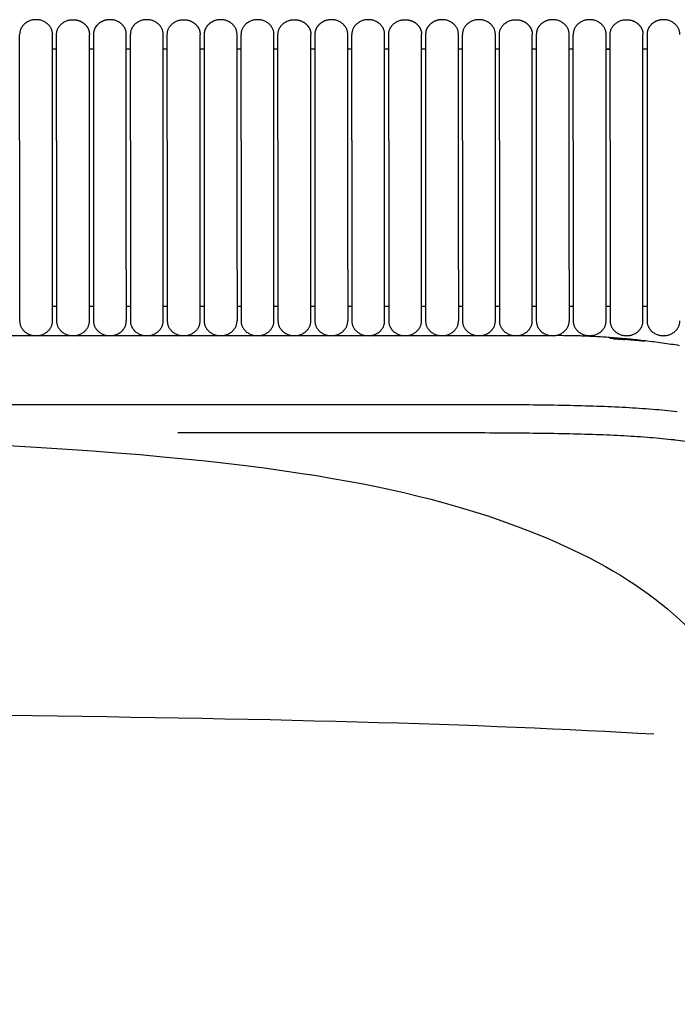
# Model space of a CAD drawing. Header units: millimetres. Extents: x -31695 to -19845, y -5614 to 7253.
# Tile 320 of 432: x -27708 to -27618, y 5322 to 5458. Entities that reach past the tile are written whole.
import ezdxf

# ---------------------------------------------------------------- set-up
doc = ezdxf.new("R2010")
doc.units = ezdxf.units.MM
doc.layers.add('2d', color=7, linetype='Continuous', true_color=0x000000)

msp = doc.modelspace()

# ---------------------------------------------------------------- linework, layer by layer
at = {"layer": '2d', "linetype": 'Continuous', "lineweight": -3}
msp.add_line((-27634.72, 5414.3), (-27961.73, 5414.3), dxfattribs=at)
for points, weights, knots in [([(-27703.89, 5455.92), (-27703.89, 5457.95), (-27706.16, 5457.95), (-27708.43, 5457.95), (-27708.43, 5455.92)], [1, 0.707106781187, 1, 0.707106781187, 1], [0, 0, 0, 1.570796, 1.570796, 3.141593, 3.141593, 3.141593]), ([(-27703.33, 5455.92), (-27703.33, 5457.95), (-27701.06, 5457.95), (-27700.12, 5457.95), (-27699.46, 5457.35), (-27698.79, 5456.76), (-27698.79, 5455.92)], [1, 0.707106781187, 1, 0.853553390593, 0.853553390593, 0.853553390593, 1], [0, 0, 0, 4, 4, 5.656854, 5.656854, 7.313708, 7.313708, 7.313708]), ([(-27693.69, 5455.92), (-27693.69, 5457.95), (-27695.96, 5457.95), (-27696.9, 5457.95), (-27697.56, 5457.35), (-27698.23, 5456.76), (-27698.23, 5455.92)], [1, 0.707106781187, 1, 0.853553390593, 0.853553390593, 0.853553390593, 1], [0, 0, 0, 4, 4, 5.656854, 5.656854, 7.313708, 7.313708, 7.313708]), ([(-27688.59, 5455.92), (-27688.59, 5457.95), (-27690.86, 5457.95), (-27693.13, 5457.95), (-27693.13, 5455.92)], [1, 0.707106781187, 1, 0.707106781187, 1], [0, 0, 0, 1.570796, 1.570796, 3.141593, 3.141593, 3.141593]), ([(-27688.03, 5455.92), (-27688.03, 5457.95), (-27685.76, 5457.95), (-27684.82, 5457.95), (-27684.16, 5457.35), (-27683.49, 5456.76), (-27683.49, 5455.92)], [1, 0.707106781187, 1, 0.853553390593, 0.853553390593, 0.853553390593, 1], [0, 0, 0, 4, 4, 5.656854, 5.656854, 7.313708, 7.313708, 7.313708]), ([(-27678.39, 5455.92), (-27678.39, 5457.95), (-27680.66, 5457.95), (-27681.6, 5457.95), (-27682.26, 5457.35), (-27682.93, 5456.76), (-27682.93, 5455.92)], [1, 0.707106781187, 1, 0.853553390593, 0.853553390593, 0.853553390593, 1], [0, 0, 0, 4, 4, 5.656854, 5.656854, 7.313708, 7.313708, 7.313708]), ([(-27673.29, 5455.92), (-27673.29, 5457.95), (-27675.56, 5457.95), (-27677.83, 5457.95), (-27677.83, 5455.92)], [1, 0.707106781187, 1, 0.707106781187, 1], [0, 0, 0, 1.570796, 1.570796, 3.141593, 3.141593, 3.141593]), ([(-27672.73, 5455.92), (-27672.73, 5457.95), (-27670.46, 5457.95), (-27669.52, 5457.95), (-27668.86, 5457.35), (-27668.19, 5456.76), (-27668.19, 5455.92)], [1, 0.707106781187, 1, 0.853553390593, 0.853553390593, 0.853553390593, 1], [0, 0, 0, 4, 4, 5.656854, 5.656854, 7.313708, 7.313708, 7.313708]), ([(-27663.09, 5455.92), (-27663.09, 5457.95), (-27665.36, 5457.95), (-27666.3, 5457.95), (-27666.96, 5457.35), (-27667.63, 5456.76), (-27667.63, 5455.92)], [1, 0.707106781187, 1, 0.853553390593, 0.853553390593, 0.853553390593, 1], [0, 0, 0, 4, 4, 5.656854, 5.656854, 7.313708, 7.313708, 7.313708]), ([(-27657.99, 5455.92), (-27657.99, 5457.95), (-27660.26, 5457.95), (-27662.53, 5457.95), (-27662.53, 5455.92)], [1, 0.707106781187, 1, 0.707106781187, 1], [0, 0, 0, 1.570796, 1.570796, 3.141593, 3.141593, 3.141593]), ([(-27657.43, 5455.92), (-27657.43, 5457.95), (-27655.16, 5457.95), (-27654.22, 5457.95), (-27653.56, 5457.35), (-27652.89, 5456.76), (-27652.89, 5455.92)], [1, 0.707106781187, 1, 0.853553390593, 0.853553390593, 0.853553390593, 1], [0, 0, 0, 4, 4, 5.656854, 5.656854, 7.313708, 7.313708, 7.313708]), ([(-27647.79, 5455.92), (-27647.79, 5457.95), (-27650.06, 5457.95), (-27651, 5457.95), (-27651.66, 5457.35), (-27652.33, 5456.76), (-27652.33, 5455.92)], [1, 0.707106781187, 1, 0.853553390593, 0.853553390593, 0.853553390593, 1], [0, 0, 0, 4, 4, 5.656854, 5.656854, 7.313708, 7.313708, 7.313708]), ([(-27642.69, 5455.92), (-27642.69, 5457.95), (-27644.96, 5457.95), (-27647.23, 5457.95), (-27647.23, 5455.92)], [1, 0.707106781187, 1, 0.707106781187, 1], [0, 0, 0, 1.570796, 1.570796, 3.141593, 3.141593, 3.141593]), ([(-27642.13, 5455.92), (-27642.13, 5457.95), (-27639.86, 5457.95), (-27638.92, 5457.95), (-27638.26, 5457.35), (-27637.59, 5456.76), (-27637.59, 5455.92)], [1, 0.707106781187, 1, 0.853553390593, 0.853553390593, 0.853553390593, 1], [0, 0, 0, 4, 4, 5.656854, 5.656854, 7.313708, 7.313708, 7.313708]), ([(-27632.49, 5455.92), (-27632.49, 5457.95), (-27634.76, 5457.95), (-27635.7, 5457.95), (-27636.36, 5457.35), (-27637.03, 5456.76), (-27637.03, 5455.92)], [1, 0.707106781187, 1, 0.853553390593, 0.853553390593, 0.853553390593, 1], [0, 0, 0, 4, 4, 5.656854, 5.656854, 7.313708, 7.313708, 7.313708]), ([(-27627.39, 5455.92), (-27627.39, 5457.95), (-27629.66, 5457.95), (-27631.93, 5457.95), (-27631.93, 5455.92)], [1, 0.707106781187, 1, 0.707106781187, 1], [0, 0, 0, 1.570796, 1.570796, 3.141593, 3.141593, 3.141593]), ([(-27626.83, 5455.92), (-27626.83, 5457.95), (-27624.56, 5457.95), (-27623.62, 5457.95), (-27622.96, 5457.35), (-27622.29, 5456.76), (-27622.29, 5455.92)], [1, 0.707106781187, 1, 0.853553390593, 0.853553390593, 0.853553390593, 1], [0, 0, 0, 4, 4, 5.656854, 5.656854, 7.313708, 7.313708, 7.313708]), ([(-27617.19, 5455.92), (-27617.19, 5457.95), (-27619.46, 5457.95), (-27620.4, 5457.95), (-27621.06, 5457.35), (-27621.73, 5456.76), (-27621.73, 5455.92)], [1, 0.707106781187, 1, 0.853553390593, 0.853553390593, 0.853553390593, 1], [0, 0, 0, 4, 4, 5.656854, 5.656854, 7.313708, 7.313708, 7.313708]), ([(-27627.39, 5453.89), (-27627.39, 5453.89), (-27627.39, 5453.89), (-27627.11, 5453.89), (-27626.83, 5453.88)], [0.999998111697, 0.999999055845, 1, 0.998410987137, 0.996839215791], [107.6951791, 107.6951791, 107.6951791, 107.6955262, 107.6955262, 108.2797991, 108.2797991, 108.2797991]), ([(-27708.43, 5441.24), (-27708.43, 5446.28), (-27708.43, 5449.85), (-27708.43, 5452.24), (-27708.43, 5453.06)], [1, 0.853553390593, 0.853553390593, 0.853553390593, 0.919067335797], [0, 0, 0, 9.941125, 9.941125, 16.590224, 16.590224, 16.590224]), ([(-27703.89, 5441.24), (-27703.89, 5446.28), (-27703.89, 5449.85), (-27703.89, 5452.24), (-27703.89, 5453.06)], [1, 0.853553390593, 0.853553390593, 0.853553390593, 0.919067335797], [0, 0, 0, 9.941125, 9.941125, 16.590224, 16.590224, 16.590224]), ([(-27703.33, 5441.24), (-27703.33, 5446.28), (-27703.33, 5449.85), (-27703.33, 5452.24), (-27703.33, 5453.06)], [1, 0.853553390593, 0.853553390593, 0.853553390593, 0.919067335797], [0, 0, 0, 9.941125, 9.941125, 16.590224, 16.590224, 16.590224]), ([(-27698.79, 5441.24), (-27698.79, 5446.28), (-27698.79, 5449.85), (-27698.79, 5452.24), (-27698.79, 5453.06)], [1, 0.853553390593, 0.853553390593, 0.853553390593, 0.919067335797], [0, 0, 0, 9.941125, 9.941125, 16.590224, 16.590224, 16.590224]), ([(-27698.23, 5453.06), (-27698.23, 5452.24), (-27698.23, 5449.85), (-27698.23, 5446.28), (-27698.23, 5441.24)], [0.919067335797, 0.853553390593, 0.853553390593, 0.853553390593, 1], [3.292027, 3.292027, 3.292027, 9.941125, 9.941125, 19.882251, 19.882251, 19.882251]), ([(-27693.69, 5441.24), (-27693.69, 5446.28), (-27693.69, 5449.85), (-27693.69, 5452.24), (-27693.69, 5453.06)], [1, 0.853553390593, 0.853553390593, 0.853553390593, 0.919067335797], [0, 0, 0, 9.941125, 9.941125, 16.590224, 16.590224, 16.590224]), ([(-27693.13, 5441.24), (-27693.13, 5446.28), (-27693.13, 5449.85), (-27693.13, 5452.24), (-27693.13, 5453.06)], [1, 0.853553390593, 0.853553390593, 0.853553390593, 0.919067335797], [0, 0, 0, 9.941125, 9.941125, 16.590224, 16.590224, 16.590224]), ([(-27688.59, 5441.24), (-27688.59, 5446.28), (-27688.59, 5449.85), (-27688.59, 5452.24), (-27688.59, 5453.06)], [1, 0.853553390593, 0.853553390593, 0.853553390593, 0.919067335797], [0, 0, 0, 9.941125, 9.941125, 16.590224, 16.590224, 16.590224]), ([(-27688.03, 5441.24), (-27688.03, 5446.28), (-27688.03, 5449.85), (-27688.03, 5452.24), (-27688.03, 5453.06)], [1, 0.853553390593, 0.853553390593, 0.853553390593, 0.919067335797], [0, 0, 0, 9.941125, 9.941125, 16.590224, 16.590224, 16.590224]), ([(-27683.49, 5441.24), (-27683.49, 5446.28), (-27683.49, 5449.85), (-27683.49, 5452.24), (-27683.49, 5453.06)], [1, 0.853553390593, 0.853553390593, 0.853553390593, 0.919067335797], [0, 0, 0, 9.941125, 9.941125, 16.590224, 16.590224, 16.590224]), ([(-27682.93, 5453.06), (-27682.93, 5452.24), (-27682.93, 5449.85), (-27682.93, 5446.28), (-27682.93, 5441.24)], [0.919067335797, 0.853553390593, 0.853553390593, 0.853553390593, 1], [3.292027, 3.292027, 3.292027, 9.941125, 9.941125, 19.882251, 19.882251, 19.882251]), ([(-27678.39, 5441.24), (-27678.39, 5446.28), (-27678.39, 5449.85), (-27678.39, 5452.24), (-27678.39, 5453.06)], [1, 0.853553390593, 0.853553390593, 0.853553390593, 0.919067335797], [0, 0, 0, 9.941125, 9.941125, 16.590224, 16.590224, 16.590224]), ([(-27677.83, 5441.24), (-27677.83, 5446.28), (-27677.83, 5449.85), (-27677.83, 5452.24), (-27677.83, 5453.06)], [1, 0.853553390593, 0.853553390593, 0.853553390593, 0.919067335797], [0, 0, 0, 9.941125, 9.941125, 16.590224, 16.590224, 16.590224]), ([(-27673.29, 5441.24), (-27673.29, 5446.28), (-27673.29, 5449.85), (-27673.29, 5452.24), (-27673.29, 5453.06)], [1, 0.853553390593, 0.853553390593, 0.853553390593, 0.919067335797], [0, 0, 0, 9.941125, 9.941125, 16.590224, 16.590224, 16.590224]), ([(-27672.73, 5441.24), (-27672.73, 5446.28), (-27672.73, 5449.85), (-27672.73, 5452.24), (-27672.73, 5453.06)], [1, 0.853553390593, 0.853553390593, 0.853553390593, 0.919067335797], [0, 0, 0, 9.941125, 9.941125, 16.590224, 16.590224, 16.590224]), ([(-27668.19, 5441.24), (-27668.19, 5446.28), (-27668.19, 5449.85), (-27668.19, 5452.24), (-27668.19, 5453.06)], [1, 0.853553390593, 0.853553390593, 0.853553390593, 0.919067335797], [0, 0, 0, 9.941125, 9.941125, 16.590224, 16.590224, 16.590224]), ([(-27667.63, 5453.06), (-27667.63, 5452.24), (-27667.63, 5449.85), (-27667.63, 5446.28), (-27667.63, 5441.24)], [0.919067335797, 0.853553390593, 0.853553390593, 0.853553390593, 1], [3.292027, 3.292027, 3.292027, 9.941125, 9.941125, 19.882251, 19.882251, 19.882251]), ([(-27663.09, 5441.24), (-27663.09, 5446.28), (-27663.09, 5449.85), (-27663.09, 5452.24), (-27663.09, 5453.06)], [1, 0.853553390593, 0.853553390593, 0.853553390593, 0.919067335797], [0, 0, 0, 9.941125, 9.941125, 16.590224, 16.590224, 16.590224]), ([(-27662.53, 5441.24), (-27662.53, 5446.28), (-27662.53, 5449.85), (-27662.53, 5452.24), (-27662.53, 5453.06)], [1, 0.853553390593, 0.853553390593, 0.853553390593, 0.919067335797], [0, 0, 0, 9.941125, 9.941125, 16.590224, 16.590224, 16.590224]), ([(-27657.99, 5441.24), (-27657.99, 5446.28), (-27657.99, 5449.85), (-27657.99, 5452.24), (-27657.99, 5453.06)], [1, 0.853553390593, 0.853553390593, 0.853553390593, 0.919067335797], [0, 0, 0, 9.941125, 9.941125, 16.590224, 16.590224, 16.590224]), ([(-27657.43, 5441.24), (-27657.43, 5446.28), (-27657.43, 5449.85), (-27657.43, 5452.24), (-27657.43, 5453.06)], [1, 0.853553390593, 0.853553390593, 0.853553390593, 0.919067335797], [0, 0, 0, 9.941125, 9.941125, 16.590224, 16.590224, 16.590224]), ([(-27652.89, 5441.24), (-27652.89, 5446.28), (-27652.89, 5449.85), (-27652.89, 5452.24), (-27652.89, 5453.06)], [1, 0.853553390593, 0.853553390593, 0.853553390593, 0.919067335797], [0, 0, 0, 9.941125, 9.941125, 16.590224, 16.590224, 16.590224]), ([(-27652.33, 5453.06), (-27652.33, 5452.24), (-27652.33, 5449.85), (-27652.33, 5446.28), (-27652.33, 5441.24)], [0.919067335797, 0.853553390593, 0.853553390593, 0.853553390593, 1], [3.292027, 3.292027, 3.292027, 9.941125, 9.941125, 19.882251, 19.882251, 19.882251]), ([(-27647.79, 5441.24), (-27647.79, 5446.28), (-27647.79, 5449.85), (-27647.79, 5452.24), (-27647.79, 5453.06)], [1, 0.853553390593, 0.853553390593, 0.853553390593, 0.919067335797], [0, 0, 0, 9.941125, 9.941125, 16.590224, 16.590224, 16.590224]), ([(-27647.23, 5441.24), (-27647.23, 5446.28), (-27647.23, 5449.85), (-27647.23, 5452.24), (-27647.23, 5453.06)], [1, 0.853553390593, 0.853553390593, 0.853553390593, 0.919067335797], [0, 0, 0, 9.941125, 9.941125, 16.590224, 16.590224, 16.590224]), ([(-27642.69, 5441.24), (-27642.69, 5446.28), (-27642.69, 5449.85), (-27642.69, 5452.24), (-27642.69, 5453.06)], [1, 0.853553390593, 0.853553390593, 0.853553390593, 0.919067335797], [0, 0, 0, 9.941125, 9.941125, 16.590224, 16.590224, 16.590224]), ([(-27642.13, 5441.24), (-27642.13, 5446.28), (-27642.13, 5449.85), (-27642.13, 5452.24), (-27642.13, 5453.06)], [1, 0.853553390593, 0.853553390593, 0.853553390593, 0.919067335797], [0, 0, 0, 9.941125, 9.941125, 16.590224, 16.590224, 16.590224]), ([(-27637.59, 5441.24), (-27637.59, 5446.28), (-27637.59, 5449.85), (-27637.59, 5452.24), (-27637.59, 5453.06)], [1, 0.853553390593, 0.853553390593, 0.853553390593, 0.919067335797], [0, 0, 0, 9.941125, 9.941125, 16.590224, 16.590224, 16.590224]), ([(-27637.03, 5453.06), (-27637.03, 5452.24), (-27637.03, 5449.85), (-27637.03, 5446.28), (-27637.03, 5441.24)], [0.919067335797, 0.853553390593, 0.853553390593, 0.853553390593, 1], [3.292027, 3.292027, 3.292027, 9.941125, 9.941125, 19.882251, 19.882251, 19.882251]), ([(-27632.49, 5441.24), (-27632.49, 5446.28), (-27632.49, 5449.85), (-27632.49, 5452.24), (-27632.49, 5453.06)], [1, 0.853553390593, 0.853553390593, 0.853553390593, 0.919067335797], [0, 0, 0, 9.941125, 9.941125, 16.590224, 16.590224, 16.590224]), ([(-27631.93, 5441.24), (-27631.93, 5446.28), (-27631.93, 5449.85), (-27631.93, 5452.24), (-27631.93, 5453.06)], [1, 0.853553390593, 0.853553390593, 0.853553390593, 0.919067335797], [0, 0, 0, 9.941125, 9.941125, 16.590224, 16.590224, 16.590224]), ([(-27627.39, 5441.24), (-27627.39, 5446.28), (-27627.39, 5449.85), (-27627.39, 5452.24), (-27627.39, 5453.06)], [1, 0.853553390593, 0.853553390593, 0.853553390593, 0.919067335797], [0, 0, 0, 9.941125, 9.941125, 16.590224, 16.590224, 16.590224]), ([(-27626.83, 5441.24), (-27626.83, 5446.28), (-27626.83, 5449.85), (-27626.83, 5452.24), (-27626.83, 5453.06)], [1, 0.853553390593, 0.853553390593, 0.853553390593, 0.919067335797], [0, 0, 0, 9.941125, 9.941125, 16.590224, 16.590224, 16.590224]), ([(-27622.29, 5441.24), (-27622.29, 5446.28), (-27622.29, 5449.85), (-27622.29, 5452.24), (-27622.29, 5453.06)], [1, 0.853553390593, 0.853553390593, 0.853553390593, 0.919067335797], [0, 0, 0, 9.941125, 9.941125, 16.590224, 16.590224, 16.590224]), ([(-27621.73, 5453.06), (-27621.73, 5452.24), (-27621.73, 5449.85), (-27621.73, 5446.28), (-27621.73, 5441.24)], [0.919067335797, 0.853553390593, 0.853553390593, 0.853553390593, 1], [3.292027, 3.292027, 3.292027, 9.941125, 9.941125, 19.882251, 19.882251, 19.882251]), ([(-27708.43, 5423.44), (-27708.43, 5420.49), (-27708.43, 5418.41), (-27708.43, 5416.33), (-27708.43, 5416.33)], [1, 0.853553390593, 0.853553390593, 0.853553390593, 1], [0, 0, 0, 5.79899, 5.79899, 11.59798, 11.59798, 11.59798]), ([(-27703.89, 5416.33), (-27703.89, 5416.33), (-27703.89, 5418.41), (-27703.89, 5420.49), (-27703.89, 5423.44)], [1, 0.853553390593, 0.853553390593, 0.853553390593, 1], [0, 0, 0, 5.79899, 5.79899, 11.59798, 11.59798, 11.59798]), ([(-27703.33, 5423.44), (-27703.33, 5420.49), (-27703.33, 5418.41), (-27703.33, 5416.33), (-27703.33, 5416.33)], [1, 0.853553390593, 0.853553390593, 0.853553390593, 1], [0, 0, 0, 5.79899, 5.79899, 11.59798, 11.59798, 11.59798]), ([(-27698.79, 5416.33), (-27698.79, 5416.33), (-27698.79, 5418.41), (-27698.79, 5420.49), (-27698.79, 5423.44)], [1, 0.853553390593, 0.853553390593, 0.853553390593, 1], [0, 0, 0, 5.79899, 5.79899, 11.59798, 11.59798, 11.59798]), ([(-27698.23, 5423.44), (-27698.23, 5420.49), (-27698.23, 5418.41), (-27698.23, 5416.33), (-27698.23, 5416.33)], [1, 0.853553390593, 0.853553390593, 0.853553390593, 1], [0, 0, 0, 5.79899, 5.79899, 11.59798, 11.59798, 11.59798]), ([(-27693.69, 5423.44), (-27693.69, 5420.49), (-27693.69, 5418.41), (-27693.69, 5416.33), (-27693.69, 5416.33)], [1, 0.853553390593, 0.853553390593, 0.853553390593, 1], [0, 0, 0, 5.79899, 5.79899, 11.59798, 11.59798, 11.59798]), ([(-27693.13, 5423.44), (-27693.13, 5420.49), (-27693.13, 5418.41), (-27693.13, 5416.33), (-27693.13, 5416.33)], [1, 0.853553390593, 0.853553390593, 0.853553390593, 1], [0, 0, 0, 5.79899, 5.79899, 11.59798, 11.59798, 11.59798]), ([(-27688.59, 5416.33), (-27688.59, 5416.33), (-27688.59, 5418.41), (-27688.59, 5420.49), (-27688.59, 5423.44)], [1, 0.853553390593, 0.853553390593, 0.853553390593, 1], [0, 0, 0, 5.79899, 5.79899, 11.59798, 11.59798, 11.59798]), ([(-27688.03, 5423.44), (-27688.03, 5420.49), (-27688.03, 5418.41), (-27688.03, 5416.33), (-27688.03, 5416.33)], [1, 0.853553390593, 0.853553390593, 0.853553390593, 1], [0, 0, 0, 5.79899, 5.79899, 11.59798, 11.59798, 11.59798]), ([(-27683.49, 5416.33), (-27683.49, 5416.33), (-27683.49, 5418.41), (-27683.49, 5420.49), (-27683.49, 5423.44)], [1, 0.853553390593, 0.853553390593, 0.853553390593, 1], [0, 0, 0, 5.79899, 5.79899, 11.59798, 11.59798, 11.59798]), ([(-27682.93, 5423.44), (-27682.93, 5420.49), (-27682.93, 5418.41), (-27682.93, 5416.33), (-27682.93, 5416.33)], [1, 0.853553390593, 0.853553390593, 0.853553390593, 1], [0, 0, 0, 5.79899, 5.79899, 11.59798, 11.59798, 11.59798]), ([(-27678.39, 5423.44), (-27678.39, 5420.49), (-27678.39, 5418.41), (-27678.39, 5416.33), (-27678.39, 5416.33)], [1, 0.853553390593, 0.853553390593, 0.853553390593, 1], [0, 0, 0, 5.79899, 5.79899, 11.59798, 11.59798, 11.59798]), ([(-27677.83, 5423.44), (-27677.83, 5420.49), (-27677.83, 5418.41), (-27677.83, 5416.33), (-27677.83, 5416.33)], [1, 0.853553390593, 0.853553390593, 0.853553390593, 1], [0, 0, 0, 5.79899, 5.79899, 11.59798, 11.59798, 11.59798]), ([(-27673.29, 5416.33), (-27673.29, 5416.33), (-27673.29, 5418.41), (-27673.29, 5420.49), (-27673.29, 5423.44)], [1, 0.853553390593, 0.853553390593, 0.853553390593, 1], [0, 0, 0, 5.79899, 5.79899, 11.59798, 11.59798, 11.59798]), ([(-27672.73, 5423.44), (-27672.73, 5420.49), (-27672.73, 5418.41), (-27672.73, 5416.33), (-27672.73, 5416.33)], [1, 0.853553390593, 0.853553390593, 0.853553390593, 1], [0, 0, 0, 5.79899, 5.79899, 11.59798, 11.59798, 11.59798]), ([(-27668.19, 5416.33), (-27668.19, 5416.33), (-27668.19, 5418.41), (-27668.19, 5420.49), (-27668.19, 5423.44)], [1, 0.853553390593, 0.853553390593, 0.853553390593, 1], [0, 0, 0, 5.79899, 5.79899, 11.59798, 11.59798, 11.59798]), ([(-27667.63, 5423.44), (-27667.63, 5420.49), (-27667.63, 5418.41), (-27667.63, 5416.33), (-27667.63, 5416.33)], [1, 0.853553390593, 0.853553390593, 0.853553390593, 1], [0, 0, 0, 5.79899, 5.79899, 11.59798, 11.59798, 11.59798]), ([(-27663.09, 5423.44), (-27663.09, 5420.49), (-27663.09, 5418.41), (-27663.09, 5416.33), (-27663.09, 5416.33)], [1, 0.853553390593, 0.853553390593, 0.853553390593, 1], [0, 0, 0, 5.79899, 5.79899, 11.59798, 11.59798, 11.59798]), ([(-27662.53, 5423.44), (-27662.53, 5420.49), (-27662.53, 5418.41), (-27662.53, 5416.33), (-27662.53, 5416.33)], [1, 0.853553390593, 0.853553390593, 0.853553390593, 1], [0, 0, 0, 5.79899, 5.79899, 11.59798, 11.59798, 11.59798]), ([(-27657.99, 5416.33), (-27657.99, 5416.33), (-27657.99, 5418.41), (-27657.99, 5420.49), (-27657.99, 5423.44)], [1, 0.853553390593, 0.853553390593, 0.853553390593, 1], [0, 0, 0, 5.79899, 5.79899, 11.59798, 11.59798, 11.59798]), ([(-27657.43, 5423.44), (-27657.43, 5420.49), (-27657.43, 5418.41), (-27657.43, 5416.33), (-27657.43, 5416.33)], [1, 0.853553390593, 0.853553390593, 0.853553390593, 1], [0, 0, 0, 5.79899, 5.79899, 11.59798, 11.59798, 11.59798]), ([(-27652.89, 5416.33), (-27652.89, 5416.33), (-27652.89, 5418.41), (-27652.89, 5420.49), (-27652.89, 5423.44)], [1, 0.853553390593, 0.853553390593, 0.853553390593, 1], [0, 0, 0, 5.79899, 5.79899, 11.59798, 11.59798, 11.59798]), ([(-27652.33, 5423.44), (-27652.33, 5420.49), (-27652.33, 5418.41), (-27652.33, 5416.33), (-27652.33, 5416.33)], [1, 0.853553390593, 0.853553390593, 0.853553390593, 1], [0, 0, 0, 5.79899, 5.79899, 11.59798, 11.59798, 11.59798]), ([(-27647.79, 5423.44), (-27647.79, 5420.49), (-27647.79, 5418.41), (-27647.79, 5416.33), (-27647.79, 5416.33)], [1, 0.853553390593, 0.853553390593, 0.853553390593, 1], [0, 0, 0, 5.79899, 5.79899, 11.59798, 11.59798, 11.59798]), ([(-27647.23, 5423.44), (-27647.23, 5420.49), (-27647.23, 5418.41), (-27647.23, 5416.33), (-27647.23, 5416.33)], [1, 0.853553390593, 0.853553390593, 0.853553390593, 1], [0, 0, 0, 5.79899, 5.79899, 11.59798, 11.59798, 11.59798]), ([(-27642.69, 5416.33), (-27642.69, 5416.33), (-27642.69, 5418.41), (-27642.69, 5420.49), (-27642.69, 5423.44)], [1, 0.853553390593, 0.853553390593, 0.853553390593, 1], [0, 0, 0, 5.79899, 5.79899, 11.59798, 11.59798, 11.59798]), ([(-27642.13, 5423.44), (-27642.13, 5420.49), (-27642.13, 5418.41), (-27642.13, 5416.33), (-27642.13, 5416.33)], [1, 0.853553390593, 0.853553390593, 0.853553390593, 1], [0, 0, 0, 5.79899, 5.79899, 11.59798, 11.59798, 11.59798]), ([(-27637.59, 5416.33), (-27637.59, 5416.33), (-27637.59, 5418.41), (-27637.59, 5420.49), (-27637.59, 5423.44)], [1, 0.853553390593, 0.853553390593, 0.853553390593, 1], [0, 0, 0, 5.79899, 5.79899, 11.59798, 11.59798, 11.59798]), ([(-27637.03, 5423.44), (-27637.03, 5420.49), (-27637.03, 5418.41), (-27637.03, 5416.33), (-27637.03, 5416.33)], [1, 0.853553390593, 0.853553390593, 0.853553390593, 1], [0, 0, 0, 5.79899, 5.79899, 11.59798, 11.59798, 11.59798]), ([(-27632.49, 5423.44), (-27632.49, 5420.49), (-27632.49, 5418.41), (-27632.49, 5416.33), (-27632.49, 5416.33)], [1, 0.853553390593, 0.853553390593, 0.853553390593, 1], [0, 0, 0, 5.79899, 5.79899, 11.59798, 11.59798, 11.59798]), ([(-27631.93, 5423.44), (-27631.93, 5420.49), (-27631.93, 5418.41), (-27631.93, 5416.33), (-27631.93, 5416.33)], [1, 0.853553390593, 0.853553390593, 0.853553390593, 1], [0, 0, 0, 5.79899, 5.79899, 11.59798, 11.59798, 11.59798]), ([(-27627.39, 5416.33), (-27627.39, 5416.33), (-27627.39, 5418.41), (-27627.39, 5420.49), (-27627.39, 5423.44)], [1, 0.853553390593, 0.853553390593, 0.853553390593, 1], [0, 0, 0, 5.79899, 5.79899, 11.59798, 11.59798, 11.59798]), ([(-27626.83, 5423.44), (-27626.83, 5420.49), (-27626.83, 5418.41), (-27626.83, 5416.33), (-27626.83, 5416.33)], [1, 0.853553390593, 0.853553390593, 0.853553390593, 1], [0, 0, 0, 5.79899, 5.79899, 11.59798, 11.59798, 11.59798]), ([(-27622.29, 5416.33), (-27622.29, 5416.33), (-27622.29, 5418.41), (-27622.29, 5420.49), (-27622.29, 5423.44)], [1, 0.853553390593, 0.853553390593, 0.853553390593, 1], [0, 0, 0, 5.79899, 5.79899, 11.59798, 11.59798, 11.59798]), ([(-27621.73, 5423.44), (-27621.73, 5420.49), (-27621.73, 5418.41), (-27621.73, 5416.33), (-27621.73, 5416.33)], [1, 0.853553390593, 0.853553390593, 0.853553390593, 1], [0, 0, 0, 5.79899, 5.79899, 11.59798, 11.59798, 11.59798]), ([(-27708.43, 5416.33), (-27708.43, 5414.3), (-27706.16, 5414.3), (-27703.89, 5414.3), (-27703.89, 5416.33)], [1, 0.707106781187, 1, 0.707106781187, 1], [6.283185, 6.283185, 6.283185, 9.424778, 9.424778, 12.566371, 12.566371, 12.566371]), ([(-27703.33, 5416.33), (-27703.33, 5414.3), (-27701.06, 5414.3), (-27698.79, 5414.3), (-27698.79, 5416.33)], [1, 0.707106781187, 1, 0.707106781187, 1], [-3.141593, -3.141593, -3.141593, -1.570796, -1.570796, 0, 0, 0]), ([(-27698.23, 5416.33), (-27698.23, 5414.3), (-27695.96, 5414.3), (-27693.69, 5414.3), (-27693.69, 5416.33)], [1, 0.707106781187, 1, 0.707106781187, 1], [0, 0, 0, 1.570796, 1.570796, 3.141593, 3.141593, 3.141593]), ([(-27693.13, 5416.33), (-27693.13, 5414.3), (-27690.86, 5414.3), (-27688.59, 5414.3), (-27688.59, 5416.33)], [1, 0.707106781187, 1, 0.707106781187, 1], [6.283185, 6.283185, 6.283185, 9.424778, 9.424778, 12.566371, 12.566371, 12.566371]), ([(-27688.03, 5416.33), (-27688.03, 5414.3), (-27685.76, 5414.3), (-27683.49, 5414.3), (-27683.49, 5416.33)], [1, 0.707106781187, 1, 0.707106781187, 1], [-3.141593, -3.141593, -3.141593, -1.570796, -1.570796, 0, 0, 0]), ([(-27682.93, 5416.33), (-27682.93, 5414.3), (-27680.66, 5414.3), (-27678.39, 5414.3), (-27678.39, 5416.33)], [1, 0.707106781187, 1, 0.707106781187, 1], [0, 0, 0, 1.570796, 1.570796, 3.141593, 3.141593, 3.141593]), ([(-27677.83, 5416.33), (-27677.83, 5414.3), (-27675.56, 5414.3), (-27673.29, 5414.3), (-27673.29, 5416.33)], [1, 0.707106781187, 1, 0.707106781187, 1], [6.283185, 6.283185, 6.283185, 9.424778, 9.424778, 12.566371, 12.566371, 12.566371]), ([(-27672.73, 5416.33), (-27672.73, 5414.3), (-27670.46, 5414.3), (-27668.19, 5414.3), (-27668.19, 5416.33)], [1, 0.707106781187, 1, 0.707106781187, 1], [-3.141593, -3.141593, -3.141593, -1.570796, -1.570796, 0, 0, 0]), ([(-27667.63, 5416.33), (-27667.63, 5414.3), (-27665.36, 5414.3), (-27663.09, 5414.3), (-27663.09, 5416.33)], [1, 0.707106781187, 1, 0.707106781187, 1], [0, 0, 0, 1.570796, 1.570796, 3.141593, 3.141593, 3.141593]), ([(-27662.53, 5416.33), (-27662.53, 5414.3), (-27660.26, 5414.3), (-27657.99, 5414.3), (-27657.99, 5416.33)], [1, 0.707106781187, 1, 0.707106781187, 1], [6.283185, 6.283185, 6.283185, 9.424778, 9.424778, 12.566371, 12.566371, 12.566371]), ([(-27657.43, 5416.33), (-27657.43, 5414.3), (-27655.16, 5414.3), (-27652.89, 5414.3), (-27652.89, 5416.33)], [1, 0.707106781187, 1, 0.707106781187, 1], [-3.141593, -3.141593, -3.141593, -1.570796, -1.570796, 0, 0, 0]), ([(-27652.33, 5416.33), (-27652.33, 5414.3), (-27650.06, 5414.3), (-27647.79, 5414.3), (-27647.79, 5416.33)], [1, 0.707106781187, 1, 0.707106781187, 1], [0, 0, 0, 1.570796, 1.570796, 3.141593, 3.141593, 3.141593]), ([(-27647.23, 5416.33), (-27647.23, 5414.3), (-27644.96, 5414.3), (-27642.69, 5414.3), (-27642.69, 5416.33)], [1, 0.707106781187, 1, 0.707106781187, 1], [6.283185, 6.283185, 6.283185, 9.424778, 9.424778, 12.566371, 12.566371, 12.566371]), ([(-27642.13, 5416.33), (-27642.13, 5414.3), (-27639.86, 5414.3), (-27637.59, 5414.3), (-27637.59, 5416.33)], [1, 0.707106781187, 1, 0.707106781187, 1], [-3.141593, -3.141593, -3.141593, -1.570796, -1.570796, 0, 0, 0]), ([(-27637.03, 5416.33), (-27637.03, 5414.3), (-27634.76, 5414.3), (-27632.49, 5414.3), (-27632.49, 5416.33)], [1, 0.707106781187, 1, 0.707106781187, 1], [0, 0, 0, 1.570796, 1.570796, 3.141593, 3.141593, 3.141593]), ([(-27631.93, 5416.33), (-27631.93, 5414.3), (-27629.66, 5414.3), (-27627.39, 5414.3), (-27627.39, 5416.33)], [1, 0.707106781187, 1, 0.707106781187, 1], [6.283185, 6.283185, 6.283185, 9.424778, 9.424778, 12.566371, 12.566371, 12.566371]), ([(-27626.83, 5416.33), (-27626.83, 5414.3), (-27624.56, 5414.3), (-27622.29, 5414.3), (-27622.29, 5416.33)], [1, 0.707106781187, 1, 0.707106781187, 1], [-3.141593, -3.141593, -3.141593, -1.570796, -1.570796, 0, 0, 0]), ([(-27621.73, 5416.33), (-27621.73, 5414.3), (-27619.46, 5414.3), (-27617.19, 5414.3), (-27617.19, 5416.33)], [1, 0.707106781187, 1, 0.707106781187, 1], [0, 0, 0, 1.570796, 1.570796, 3.141593, 3.141593, 3.141593])]:
    msp.add_rational_spline(points, weights, degree=2, knots=knots, dxfattribs=at)
for points, weights in [([(-27708.43, 5453.06), (-27708.43, 5455.92), (-27708.43, 5455.92)], [0.919067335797, 0.951503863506, 1]), ([(-27703.89, 5453.06), (-27703.89, 5455.92), (-27703.89, 5455.92)], [0.919067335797, 0.951503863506, 1]), ([(-27703.33, 5453.06), (-27703.33, 5455.92), (-27703.33, 5455.92)], [0.919067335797, 0.951503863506, 1]), ([(-27698.79, 5453.06), (-27698.79, 5455.92), (-27698.79, 5455.92)], [0.919067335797, 0.951503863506, 1]), ([(-27698.23, 5455.92), (-27698.23, 5455.92), (-27698.23, 5453.06)], [1, 0.951503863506, 0.919067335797]), ([(-27693.69, 5453.06), (-27693.69, 5455.92), (-27693.69, 5455.92)], [0.919067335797, 0.951503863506, 1]), ([(-27693.13, 5453.06), (-27693.13, 5455.92), (-27693.13, 5455.92)], [0.919067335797, 0.951503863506, 1]), ([(-27688.59, 5453.06), (-27688.59, 5455.92), (-27688.59, 5455.92)], [0.919067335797, 0.951503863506, 1]), ([(-27688.03, 5453.06), (-27688.03, 5455.92), (-27688.03, 5455.92)], [0.919067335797, 0.951503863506, 1]), ([(-27683.49, 5453.06), (-27683.49, 5455.92), (-27683.49, 5455.92)], [0.919067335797, 0.951503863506, 1]), ([(-27682.93, 5455.92), (-27682.93, 5455.92), (-27682.93, 5453.06)], [1, 0.951503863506, 0.919067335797]), ([(-27678.39, 5453.06), (-27678.39, 5455.92), (-27678.39, 5455.92)], [0.919067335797, 0.951503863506, 1]), ([(-27677.83, 5453.06), (-27677.83, 5455.92), (-27677.83, 5455.92)], [0.919067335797, 0.951503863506, 1]), ([(-27673.29, 5453.06), (-27673.29, 5455.92), (-27673.29, 5455.92)], [0.919067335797, 0.951503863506, 1]), ([(-27672.73, 5453.06), (-27672.73, 5455.92), (-27672.73, 5455.92)], [0.919067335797, 0.951503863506, 1]), ([(-27668.19, 5453.06), (-27668.19, 5455.92), (-27668.19, 5455.92)], [0.919067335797, 0.951503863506, 1]), ([(-27667.63, 5455.92), (-27667.63, 5455.92), (-27667.63, 5453.06)], [1, 0.951503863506, 0.919067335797]), ([(-27663.09, 5453.06), (-27663.09, 5455.92), (-27663.09, 5455.92)], [0.919067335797, 0.951503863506, 1]), ([(-27662.53, 5453.06), (-27662.53, 5455.92), (-27662.53, 5455.92)], [0.919067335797, 0.951503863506, 1]), ([(-27657.99, 5453.06), (-27657.99, 5455.92), (-27657.99, 5455.92)], [0.919067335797, 0.951503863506, 1]), ([(-27657.43, 5453.06), (-27657.43, 5455.92), (-27657.43, 5455.92)], [0.919067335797, 0.951503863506, 1]), ([(-27652.89, 5453.06), (-27652.89, 5455.92), (-27652.89, 5455.92)], [0.919067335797, 0.951503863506, 1]), ([(-27652.33, 5455.92), (-27652.33, 5455.92), (-27652.33, 5453.06)], [1, 0.951503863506, 0.919067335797]), ([(-27647.79, 5453.06), (-27647.79, 5455.92), (-27647.79, 5455.92)], [0.919067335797, 0.951503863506, 1]), ([(-27647.23, 5453.06), (-27647.23, 5455.92), (-27647.23, 5455.92)], [0.919067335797, 0.951503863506, 1]), ([(-27642.69, 5453.06), (-27642.69, 5455.92), (-27642.69, 5455.92)], [0.919067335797, 0.951503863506, 1]), ([(-27642.13, 5453.06), (-27642.13, 5455.92), (-27642.13, 5455.92)], [0.919067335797, 0.951503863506, 1]), ([(-27637.59, 5453.06), (-27637.59, 5455.92), (-27637.59, 5455.92)], [0.919067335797, 0.951503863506, 1]), ([(-27637.03, 5455.92), (-27637.03, 5455.92), (-27637.03, 5453.06)], [1, 0.951503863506, 0.919067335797]), ([(-27632.49, 5453.06), (-27632.49, 5455.92), (-27632.49, 5455.92)], [0.919067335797, 0.951503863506, 1]), ([(-27631.93, 5453.06), (-27631.93, 5455.92), (-27631.93, 5455.92)], [0.919067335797, 0.951503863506, 1]), ([(-27627.39, 5453.06), (-27627.39, 5455.92), (-27627.39, 5455.92)], [0.919067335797, 0.951503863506, 1]), ([(-27626.83, 5453.06), (-27626.83, 5455.92), (-27626.83, 5455.92)], [0.919067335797, 0.951503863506, 1]), ([(-27622.29, 5453.06), (-27622.29, 5455.92), (-27622.29, 5455.92)], [0.919067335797, 0.951503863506, 1]), ([(-27621.73, 5455.92), (-27621.73, 5455.92), (-27621.73, 5453.06)], [1, 0.951503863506, 0.919067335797]), ([(-27637.6, 5453.25), (-27637.6, 5453.25), (-27637.59, 5453.25)], [0.949290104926, 0.949315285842, 0.949340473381])]:
    msp.add_rational_spline(points, weights, degree=2, dxfattribs=at)
for points in [[(-27703.33, 5453.89), (-27703.61, 5453.89), (-27703.89, 5453.89)], [(-27698.23, 5453.89), (-27698.51, 5453.89), (-27698.79, 5453.89)], [(-27693.13, 5453.89), (-27693.41, 5453.89), (-27693.69, 5453.89)], [(-27688.03, 5453.89), (-27688.31, 5453.89), (-27688.59, 5453.89)], [(-27682.93, 5453.89), (-27683.21, 5453.89), (-27683.49, 5453.89)], [(-27677.83, 5453.89), (-27678.11, 5453.89), (-27678.39, 5453.89)], [(-27672.73, 5453.89), (-27673.01, 5453.89), (-27673.29, 5453.89)], [(-27667.63, 5453.89), (-27667.91, 5453.89), (-27668.19, 5453.89)], [(-27662.53, 5453.89), (-27662.81, 5453.89), (-27663.09, 5453.89)], [(-27657.43, 5453.89), (-27657.71, 5453.89), (-27657.99, 5453.89)], [(-27652.33, 5453.89), (-27652.61, 5453.89), (-27652.89, 5453.89)], [(-27647.23, 5453.89), (-27647.51, 5453.89), (-27647.79, 5453.89)], [(-27642.13, 5453.89), (-27642.41, 5453.89), (-27642.69, 5453.89)], [(-27637.03, 5453.89), (-27637.31, 5453.89), (-27637.59, 5453.89)], [(-27631.93, 5453.89), (-27632.21, 5453.89), (-27632.49, 5453.89)], [(-27626.83, 5453.89), (-27627.11, 5453.89), (-27627.39, 5453.89)], [(-27621.73, 5453.89), (-27622.01, 5453.89), (-27622.29, 5453.89)], [(-27708.43, 5441.24), (-27708.43, 5432.34), (-27708.43, 5423.44)], [(-27703.89, 5423.44), (-27703.89, 5432.34), (-27703.89, 5441.24)], [(-27703.33, 5441.24), (-27703.33, 5432.34), (-27703.33, 5423.44)], [(-27698.79, 5423.44), (-27698.79, 5432.34), (-27698.79, 5441.24)], [(-27698.23, 5441.24), (-27698.23, 5432.34), (-27698.23, 5423.44)], [(-27693.69, 5423.44), (-27693.69, 5432.34), (-27693.69, 5441.24)], [(-27693.13, 5441.24), (-27693.13, 5432.34), (-27693.13, 5423.44)], [(-27688.59, 5423.44), (-27688.59, 5432.34), (-27688.59, 5441.24)], [(-27688.03, 5441.24), (-27688.03, 5432.34), (-27688.03, 5423.44)], [(-27683.49, 5423.44), (-27683.49, 5432.34), (-27683.49, 5441.24)], [(-27682.93, 5441.24), (-27682.93, 5432.34), (-27682.93, 5423.44)], [(-27678.39, 5423.44), (-27678.39, 5432.34), (-27678.39, 5441.24)], [(-27677.83, 5441.24), (-27677.83, 5432.34), (-27677.83, 5423.44)], [(-27673.29, 5423.44), (-27673.29, 5432.34), (-27673.29, 5441.24)], [(-27672.73, 5441.24), (-27672.73, 5432.34), (-27672.73, 5423.44)], [(-27668.19, 5423.44), (-27668.19, 5432.34), (-27668.19, 5441.24)], [(-27667.63, 5441.24), (-27667.63, 5432.34), (-27667.63, 5423.44)], [(-27663.09, 5423.44), (-27663.09, 5432.34), (-27663.09, 5441.24)], [(-27662.53, 5441.24), (-27662.53, 5432.34), (-27662.53, 5423.44)], [(-27657.99, 5423.44), (-27657.99, 5432.34), (-27657.99, 5441.24)], [(-27657.43, 5441.24), (-27657.43, 5432.34), (-27657.43, 5423.44)], [(-27652.89, 5423.44), (-27652.89, 5432.34), (-27652.89, 5441.24)], [(-27652.33, 5441.24), (-27652.33, 5432.34), (-27652.33, 5423.44)], [(-27647.79, 5423.44), (-27647.79, 5432.34), (-27647.79, 5441.24)], [(-27647.23, 5441.24), (-27647.23, 5432.34), (-27647.23, 5423.44)], [(-27642.69, 5423.44), (-27642.69, 5432.34), (-27642.69, 5441.24)], [(-27642.13, 5441.24), (-27642.13, 5432.34), (-27642.13, 5423.44)], [(-27637.59, 5423.44), (-27637.59, 5432.34), (-27637.59, 5441.24)], [(-27637.03, 5441.24), (-27637.03, 5432.34), (-27637.03, 5423.44)], [(-27632.49, 5423.44), (-27632.49, 5432.34), (-27632.49, 5441.24)], [(-27631.93, 5441.24), (-27631.93, 5432.34), (-27631.93, 5423.44)], [(-27627.39, 5423.44), (-27627.39, 5432.34), (-27627.39, 5441.24)], [(-27626.83, 5441.24), (-27626.83, 5432.34), (-27626.83, 5423.44)], [(-27622.29, 5423.44), (-27622.29, 5432.34), (-27622.29, 5441.24)], [(-27621.73, 5441.24), (-27621.73, 5432.34), (-27621.73, 5423.44)], [(-27703.89, 5418.36), (-27703.61, 5418.36), (-27703.33, 5418.36)], [(-27698.79, 5418.36), (-27698.51, 5418.36), (-27698.23, 5418.36)], [(-27693.69, 5418.36), (-27693.41, 5418.36), (-27693.13, 5418.36)], [(-27688.59, 5418.36), (-27688.31, 5418.36), (-27688.03, 5418.36)], [(-27683.49, 5418.36), (-27683.21, 5418.36), (-27682.93, 5418.36)], [(-27678.39, 5418.36), (-27678.11, 5418.36), (-27677.83, 5418.36)], [(-27673.29, 5418.36), (-27673.01, 5418.36), (-27672.73, 5418.36)], [(-27672.73, 5418.36), (-27672.73, 5418.36), (-27672.73, 5418.36)], [(-27668.19, 5418.36), (-27667.91, 5418.36), (-27667.63, 5418.36)], [(-27663.09, 5418.36), (-27662.81, 5418.36), (-27662.53, 5418.36)], [(-27657.99, 5418.36), (-27657.71, 5418.36), (-27657.43, 5418.36)], [(-27652.89, 5418.36), (-27652.61, 5418.36), (-27652.33, 5418.36)], [(-27647.79, 5418.36), (-27647.51, 5418.36), (-27647.23, 5418.36)], [(-27642.69, 5418.36), (-27642.41, 5418.36), (-27642.13, 5418.36)], [(-27637.59, 5418.36), (-27637.31, 5418.36), (-27637.03, 5418.36)], [(-27632.49, 5418.36), (-27632.21, 5418.36), (-27631.93, 5418.36)], [(-27627.39, 5418.36), (-27627.11, 5418.36), (-27626.83, 5418.36)], [(-27622.29, 5418.36), (-27622.01, 5418.36), (-27621.73, 5418.36)], [(-27617.23, 5412.92), (-27626.36, 5414.37), (-27634.76, 5414.3)], [(-27626.37, 5413.89), (-27625.59, 5413.83), (-27624.81, 5413.78)], [(-27622.01, 5413.53), (-27623.28, 5413.64), (-27624.56, 5413.76)]]:
    msp.add_open_spline(points, degree=2, dxfattribs=at)
for points, degree, knots in [([(-27622.81, 5413.61), (-27623.68, 5413.68), (-27624.56, 5413.76), (-27625.71, 5413.84), (-27626.86, 5413.92)], 2, [7, 7, 7, 8, 8, 9, 9, 9]), ([(-27617.55, 5403.79), (-27618.69, 5403.92), (-27619.83, 5404.02), (-27620.98, 5404.11), (-27622.21, 5404.21), (-27623.44, 5404.29), (-27624.68, 5404.36), (-27626, 5404.43), (-27627.32, 5404.49), (-27628.65, 5404.53), (-27630.06, 5404.58), (-27631.48, 5404.62), (-27632.9, 5404.65), (-27634.4, 5404.68), (-27635.91, 5404.7), (-27637.42, 5404.72), (-27639.01, 5404.74), (-27640.61, 5404.75), (-27642.21, 5404.76), (-27645.67, 5404.77), (-27649.14, 5404.77), (-27652.61, 5404.77), (-27657.44, 5404.77), (-27662.28, 5404.77), (-27667.12, 5404.77), (-27672.5, 5404.77), (-27677.89, 5404.77), (-27683.27, 5404.77), (-27689.19, 5404.77), (-27695.11, 5404.77), (-27701.02, 5404.77), (-27707.45, 5404.77), (-27713.88, 5404.77), (-27720.32, 5404.77), (-27727.24, 5404.77), (-27734.17, 5404.77), (-27741.1, 5404.77), (-27748.5, 5404.77), (-27755.91, 5404.77), (-27763.32, 5404.77), (-27771.18, 5404.77), (-27779.05, 5404.77), (-27786.92, 5404.77), (-27795.23, 5404.77), (-27803.54, 5404.77), (-27811.85, 5404.77), (-27829.73, 5404.77), (-27847.6, 5404.77), (-27865.48, 5404.77), (-27884.92, 5404.77), (-27904.36, 5404.77), (-27923.8, 5404.77), (-27936.44, 5404.77), (-27949.08, 5404.77), (-27961.73, 5404.77)], 3, [0, 0, 0, 0, 3.059497, 3.059497, 3.059497, 6.346325, 6.346325, 6.346325, 9.866136, 9.866136, 9.866136, 13.623772, 13.623772, 13.623772, 17.62104, 17.62104, 17.62104, 21.854917, 21.854917, 21.854917, 31.038067, 31.038067, 31.038067, 43.848502, 43.848502, 43.848502, 58.111246, 58.111246, 58.111246, 73.776623, 73.776623, 73.776623, 90.803444, 90.803444, 90.803444, 109.143767, 109.143767, 109.143767, 128.749405, 128.749405, 128.749405, 149.5746, 149.5746, 149.5746, 171.573115, 171.573115, 171.573115, 218.898416, 218.898416, 218.898416, 270.353879, 270.353879, 270.353879, 303.819759, 303.819759, 303.819759, 303.819759]), ([(-27961.73, 5401.34), (-27942.92, 5401.36), (-27843.66, 5401.38), (-27693.22, 5401.63), (-27634.33, 5389.14), (-27606.74, 5369.28), (-27596.65, 5328.9), (-27590.59, 5290.03), (-27592.27, 5238.51), (-27605.06, 5193.31), (-27613.47, 5175.84), (-27650.81, 5152.64), (-27700.13, 5149.47), (-27776.53, 5146.91), (-27793.5, 5146.4)], 3, [234.135396, 234.135396, 234.135396, 234.135396, 253.862352, 338.483137, 423.103921, 507.724705, 592.345489, 676.966273, 761.587057, 846.207841, 930.828625, 1015.44941, 1100.070194, 1121.670175, 1121.670175, 1121.670175, 1121.670175]), ([(-27618, 5399.89), (-27619.09, 5400.01), (-27620.19, 5400.12), (-27621.28, 5400.21), (-27622.47, 5400.3), (-27623.67, 5400.38), (-27624.87, 5400.45), (-27626.16, 5400.52), (-27627.46, 5400.57), (-27628.76, 5400.62), (-27630.15, 5400.67), (-27631.55, 5400.71), (-27632.94, 5400.74), (-27634.44, 5400.77), (-27635.93, 5400.79), (-27637.42, 5400.81), (-27639.01, 5400.83), (-27640.6, 5400.84), (-27642.19, 5400.85), (-27645.65, 5400.87), (-27649.11, 5400.87), (-27652.61, 5400.87), (-27657.43, 5400.88), (-27662.26, 5400.88), (-27667.09, 5400.88), (-27672.47, 5400.88), (-27677.86, 5400.89), (-27683.25, 5400.89), (-27684.35, 5400.89), (-27685.45, 5400.89), (-27686.55, 5400.89)], 3, [0, 0, 0, 0, 2.927729, 2.927729, 2.927729, 6.11505, 6.11505, 6.11505, 9.560961, 9.560961, 9.560961, 13.265241, 13.265241, 13.265241, 17.225898, 17.225898, 17.225898, 21.43675, 21.43675, 21.43675, 30.63933, 30.63933, 30.63933, 43.424023, 43.424023, 43.424023, 57.691831, 57.691831, 57.691831, 60.608892, 60.608892, 60.608892, 60.608892]), ([(-27603.1, 5395.81), (-27603.29, 5395.92), (-27603.48, 5396.04), (-27603.68, 5396.15), (-27604.11, 5396.39), (-27604.55, 5396.62), (-27605, 5396.84), (-27605.47, 5397.07), (-27605.95, 5397.27), (-27606.44, 5397.47), (-27606.72, 5397.58), (-27607, 5397.68), (-27607.29, 5397.78), (-27607.56, 5397.87), (-27607.83, 5397.96), (-27608.1, 5398.04), (-27608.75, 5398.24), (-27609.41, 5398.42), (-27610.07, 5398.57), (-27610.83, 5398.76), (-27611.61, 5398.92), (-27612.38, 5399.06), (-27613.26, 5399.23), (-27614.14, 5399.37), (-27615.03, 5399.5), (-27615.95, 5399.64), (-27616.88, 5399.76), (-27617.82, 5399.87), (-27617.88, 5399.88), (-27617.94, 5399.88), (-27618, 5399.89)], 3, [0.784169, 0.784169, 0.784169, 0.784169, 1.415445, 1.415445, 1.415445, 2.80148, 2.80148, 2.80148, 4.245733, 4.245733, 4.245733, 5.074767, 5.074767, 5.074767, 5.846089, 5.846089, 5.846089, 7.69393, 7.69393, 7.69393, 9.814899, 9.814899, 9.814899, 12.210899, 12.210899, 12.210899, 14.716123, 14.716123, 14.716123, 14.883219, 14.883219, 14.883219, 14.883219]), ([(-27961.73, 5362.05), (-27917.34, 5362.36), (-27775.66, 5362.5), (-27667.63, 5362.12), (-27620.78, 5359.28)], 3, [189.064941, 189.064941, 189.064941, 189.064941, 295.298347, 590.596694, 590.596694, 590.596694, 590.596694])]:
    msp.add_open_spline(points, degree=degree, knots=knots, dxfattribs=at)

doc.saveas('drawing.dxf')
